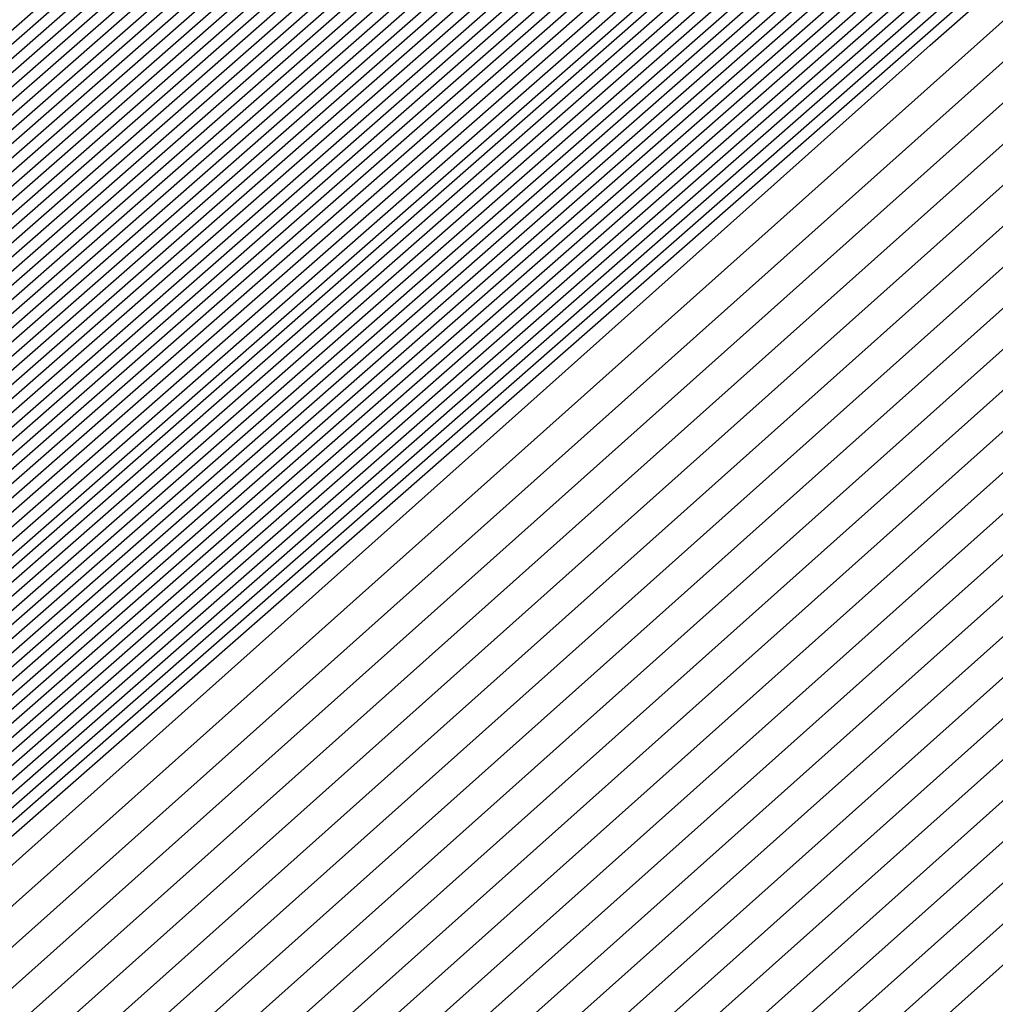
# Model space of a CAD drawing. Extents: x 3249832 to 3255657, y 13789405 to 13793316.
# Tile 982 of 1056: x 3253212.3903 to 3253212.4581, y 13791260.9278 to 13791260.9962. Entities that reach past the tile are written whole.
import ezdxf

# ---------------------------------------------------------------- set-up
doc = ezdxf.new("R2010")
doc.units = 0
doc.header["$LTSCALE"] = 100
doc.header["$MEASUREMENT"] = 0
for name, color, linetype in [('GRATIO_03231_CON', 1, 'CONTINUOUS'), ('GRATIO_0323_ICON', 1, 'CONTINUOUS'), ('TARGETS_EAST', 7, 'CONTINUOUS')]:
    doc.layers.add(name, color=color, linetype=linetype)

# ---------------------------------------------------------------- blocks, each defined once
blk = doc.blocks.new('Gratio_032316_contours')
at = {"layer": 'GRATIO_03231_CON', "color": 5, "linetype": 'Continuous', "flags": 128}
for points in [[(3253199.247221, 13791249.364086), (3253205.774253, 13791255.193966), (3253220.248979, 13791267.887697), (3253234.744414, 13791280.558071), (3253243.093554, 13791287.850108), (3253246.169312, 13791290.537819), (3253246.604577, 13791290.927456), (3253246.846719, 13791291.16323), (3253248.601034, 13791292.741177), (3253253.387295, 13791296.995292), (3253261.968385, 13791304.588083), (3253272.07962, 13791313.496119), (3253280.699421, 13791321.024482), (3253285.720529, 13791325.297167), (3253288.692948, 13791327.713808), (3253292.080997, 13791330.492949), (3253297.619173, 13791335.1971)], [(3253199.380729, 13791249.480484), (3253205.889415, 13791255.293974), (3253220.323453, 13791267.95202), (3253234.778148, 13791280.586767), (3253243.103846, 13791287.858282), (3253246.171046, 13791290.538344), (3253246.60529, 13791290.92666), (3253246.840014, 13791291.155126), (3253248.540234, 13791292.684388), (3253253.178865, 13791296.807282), (3253261.495269, 13791304.165872), (3253271.294621, 13791312.799138), (3253279.648544, 13791320.095288), (3253284.525739, 13791324.245682), (3253287.483217, 13791326.654286), (3253290.975067, 13791329.528217), (3253296.715246, 13791334.410219)], [(3253199.514237, 13791249.596881), (3253206.004574, 13791255.393981), (3253220.397926, 13791268.016343), (3253234.811884, 13791280.615464), (3253243.114138, 13791287.866456), (3253246.172781, 13791290.538869), (3253246.606003, 13791290.925864), (3253246.833308, 13791291.147021), (3253248.479435, 13791292.627598), (3253252.970435, 13791296.619271), (3253261.022155, 13791303.743661), (3253270.509624, 13791312.102158), (3253278.597668, 13791319.166094), (3253283.330949, 13791323.194197), (3253286.273487, 13791325.594763), (3253289.869138, 13791328.563484), (3253295.81132, 13791333.62334)], [(3253199.781252, 13791249.829674), (3253206.234894, 13791255.593998), (3253220.546874, 13791268.144986), (3253234.879353, 13791280.672858), (3253243.134722, 13791287.882805), (3253246.176249, 13791290.53992), (3253246.60743, 13791290.924272), (3253246.819896, 13791291.130813), (3253248.357836, 13791292.514019), (3253252.553575, 13791296.243251), (3253260.075926, 13791302.899239), (3253268.939629, 13791310.708195), (3253276.495915, 13791317.307705), (3253280.941369, 13791321.091226), (3253283.854026, 13791323.475719), (3253287.657279, 13791326.63402), (3253294.003467, 13791332.049579)], [(3253199.91476, 13791249.946072), (3253206.350054, 13791255.694006), (3253220.621347, 13791268.209309), (3253234.913089, 13791280.701555), (3253243.145014, 13791287.890979), (3253246.177984, 13791290.540445), (3253246.608144, 13791290.923477), (3253246.813191, 13791291.122709), (3253248.297036, 13791292.45723), (3253252.345146, 13791296.055241), (3253259.60281, 13791302.477028), (3253268.154633, 13791310.011214), (3253275.445038, 13791316.37851), (3253279.746579, 13791320.03974), (3253282.644295, 13791322.416197), (3253286.55135, 13791325.669287), (3253293.099541, 13791331.2627), (3253300.795214, 13791337.869235)], [(3253200.048268, 13791250.062469), (3253206.465215, 13791255.794014), (3253220.695821, 13791268.273632), (3253234.946824, 13791280.730252), (3253243.155306, 13791287.899153), (3253246.179718, 13791290.540971), (3253246.608857, 13791290.922681), (3253246.806485, 13791291.114604), (3253248.236237, 13791292.40044), (3253252.136716, 13791295.86723), (3253259.129695, 13791302.054816), (3253267.369634, 13791309.314234), (3253274.394161, 13791315.449316), (3253278.551789, 13791318.988255), (3253281.434565, 13791321.356674), (3253285.44542, 13791324.704555), (3253292.195614, 13791330.475819), (3253300.12972, 13791337.290156)], [(3253200.181776, 13791250.178867), (3253206.580374, 13791255.894021), (3253220.770295, 13791268.337951), (3253234.980558, 13791280.758949), (3253243.165597, 13791287.907327), (3253246.181453, 13791290.541496), (3253246.609571, 13791290.921885), (3253246.799779, 13791291.1065), (3253248.175437, 13791292.34365), (3253251.928286, 13791295.67922), (3253258.656581, 13791301.632605), (3253266.584637, 13791308.617253), (3253273.343284, 13791314.520121), (3253277.356999, 13791317.93677), (3253280.224834, 13791320.297152), (3253284.339491, 13791323.739822), (3253291.291688, 13791329.688939), (3253299.464229, 13791336.711079)], [(3253200.448792, 13791250.41166), (3253206.810695, 13791256.094039), (3253220.919242, 13791268.466597), (3253235.048029, 13791280.816343), (3253243.186181, 13791287.923676), (3253246.184922, 13791290.542546), (3253246.610997, 13791290.920293), (3253246.786368, 13791291.090291), (3253248.053838, 13791292.230072), (3253251.511426, 13791295.3032), (3253257.71035, 13791300.788183), (3253265.014642, 13791307.223292), (3253271.241531, 13791312.661733), (3253274.967419, 13791315.833799), (3253277.805373, 13791318.178108), (3253282.127631, 13791321.810358), (3253289.483835, 13791328.115179), (3253298.133244, 13791335.552923)], [(3253200.5823, 13791250.528057), (3253206.925856, 13791256.194046), (3253220.993715, 13791268.530917), (3253235.081764, 13791280.845039), (3253243.196473, 13791287.93185), (3253246.186656, 13791290.543072), (3253246.611711, 13791290.919497), (3253246.779662, 13791291.082187), (3253247.993039, 13791292.173282), (3253251.302996, 13791295.11519), (3253257.237236, 13791300.365972), (3253264.229644, 13791306.52631), (3253270.190655, 13791311.732538), (3253273.772629, 13791314.782314), (3253276.595643, 13791317.118585), (3253281.021702, 13791320.845625), (3253288.579908, 13791327.328299), (3253297.467752, 13791334.973846)], [(3253200.715808, 13791250.644455), (3253207.041015, 13791256.294056), (3253221.068189, 13791268.59524), (3253235.115498, 13791280.873737), (3253243.206765, 13791287.940024), (3253246.18839, 13791290.543597), (3253246.612424, 13791290.918701), (3253246.772956, 13791291.074083), (3253247.93224, 13791292.116492), (3253251.094567, 13791294.927179), (3253256.764121, 13791299.943761), (3253263.444647, 13791305.82933), (3253269.139778, 13791310.803344), (3253272.577839, 13791313.730828), (3253275.385912, 13791316.059063), (3253279.915773, 13791319.880893), (3253287.675982, 13791326.541418), (3253296.802261, 13791334.394769)], [(3253200.849316, 13791250.760851), (3253207.156176, 13791256.394064), (3253221.142663, 13791268.659563), (3253235.149234, 13791280.902434), (3253243.217057, 13791287.948199), (3253246.190125, 13791290.544122), (3253246.613138, 13791290.917905), (3253246.766251, 13791291.065979), (3253247.87144, 13791292.059703), (3253250.886137, 13791294.739169), (3253256.291006, 13791299.52155), (3253262.659648, 13791305.132348), (3253268.088901, 13791309.87415), (3253271.383048, 13791312.679343), (3253274.176182, 13791314.999541), (3253278.809843, 13791318.91616), (3253286.772056, 13791325.754539), (3253296.136767, 13791333.81569)], [(3253201.116332, 13791250.993646), (3253207.386497, 13791256.594079), (3253221.29161, 13791268.788205), (3253235.216703, 13791280.959827), (3253243.237641, 13791287.964547), (3253246.193594, 13791290.545173), (3253246.614564, 13791290.916313), (3253246.752839, 13791291.04977), (3253247.749841, 13791291.946124), (3253250.469277, 13791294.363148), (3253255.344776, 13791298.677128), (3253261.089654, 13791303.738387), (3253265.987148, 13791308.015761), (3253268.993468, 13791310.576372), (3253271.756721, 13791312.880496), (3253276.597984, 13791316.986696), (3253284.964203, 13791324.180778), (3253294.805784, 13791332.657536)], [(3253201.24984, 13791251.110043), (3253207.501656, 13791256.694088), (3253221.366084, 13791268.852528), (3253235.250439, 13791280.988525), (3253243.247933, 13791287.972721), (3253246.195328, 13791290.545698), (3253246.615278, 13791290.915517), (3253246.746134, 13791291.041666), (3253247.689042, 13791291.889334), (3253250.260847, 13791294.175138), (3253254.871662, 13791298.254917), (3253260.304656, 13791303.041406), (3253264.936271, 13791307.086566), (3253267.798678, 13791309.524887), (3253270.54699, 13791311.820974), (3253275.492055, 13791316.021963), (3253284.060277, 13791323.393899), (3253294.140291, 13791332.078457)], [(3253201.383348, 13791251.226439), (3253207.616817, 13791256.794096), (3253221.440557, 13791268.916851), (3253235.284174, 13791281.017221), (3253243.258224, 13791287.980896), (3253246.197062, 13791290.546223), (3253246.615991, 13791290.914721), (3253246.739428, 13791291.033562), (3253247.628242, 13791291.832545), (3253250.052417, 13791293.987128), (3253254.398546, 13791297.832706), (3253259.519659, 13791302.344425), (3253263.885395, 13791306.157372), (3253266.603888, 13791308.473402), (3253269.33726, 13791310.761452), (3253274.386125, 13791315.057231), (3253283.156349, 13791322.607018), (3253293.474799, 13791331.49938)], [(3253201.516856, 13791251.342836), (3253207.731977, 13791256.894104), (3253221.515031, 13791268.98117), (3253235.317908, 13791281.045918), (3253243.268516, 13791287.98907), (3253246.198797, 13791290.546749), (3253246.616705, 13791290.913925), (3253246.732722, 13791291.025457), (3253247.567443, 13791291.775755), (3253249.843988, 13791293.799118), (3253253.925432, 13791297.410495), (3253258.734661, 13791301.647445), (3253262.834518, 13791305.228178), (3253265.409098, 13791307.421916), (3253268.127529, 13791309.701929), (3253273.280196, 13791314.092498), (3253282.252423, 13791321.820138), (3253292.809306, 13791330.920303), (3253301.810882, 13791338.630682)], [(3253201.783872, 13791251.575631), (3253207.962297, 13791257.094121), (3253221.663978, 13791269.109817), (3253235.385379, 13791281.103312), (3253243.2891, 13791288.005418), (3253246.202266, 13791290.547799), (3253246.618132, 13791290.912333), (3253246.719311, 13791291.009249), (3253247.445844, 13791291.662176), (3253249.427128, 13791293.423097), (3253252.979202, 13791296.566073), (3253257.164667, 13791300.253483), (3253260.732765, 13791303.369789), (3253263.019518, 13791305.318945), (3253265.708069, 13791307.582885), (3253271.068337, 13791312.163033), (3253280.44457, 13791320.246378), (3253291.478323, 13791329.762148), (3253300.885471, 13791337.825133)], [(3253201.91738, 13791251.692027), (3253208.077456, 13791257.194129), (3253221.738452, 13791269.174136), (3253235.419113, 13791281.132009), (3253243.299392, 13791288.013593), (3253246.204, 13791290.548325), (3253246.618845, 13791290.911537), (3253246.712605, 13791291.001144), (3253247.385044, 13791291.605387), (3253249.218698, 13791293.235087), (3253252.506087, 13791296.143862), (3253256.379669, 13791299.556502), (3253259.681888, 13791302.440594), (3253261.824728, 13791304.26746), (3253264.498338, 13791306.523363), (3253269.962407, 13791311.198301), (3253279.540643, 13791319.459498), (3253290.812829, 13791329.183071), (3253300.422766, 13791337.422359)], [(3253202.050886, 13791251.808424), (3253208.192618, 13791257.294136), (3253221.812925, 13791269.238459), (3253235.452849, 13791281.160706), (3253243.309684, 13791288.021767), (3253246.205734, 13791290.54885), (3253246.619558, 13791290.910741), (3253246.705899, 13791290.99304), (3253247.324245, 13791291.548597), (3253249.010269, 13791293.047077), (3253252.032972, 13791295.72165), (3253255.594672, 13791298.859521), (3253258.631011, 13791301.5114), (3253260.629938, 13791303.215975), (3253263.288608, 13791305.46384), (3253268.856478, 13791310.233569), (3253278.636718, 13791318.672617), (3253290.147338, 13791328.603992), (3253299.96006, 13791337.019585)], [(3253222.189727, 13791268.956195), (3253208.471011, 13791257.206985), (3253202.184394, 13791251.924823), (3253202.184394, 13791251.924822), (3253208.307777, 13791257.394144), (3253221.887399, 13791269.302782)], [(3253222.336854, 13791269.086923), (3253208.700353, 13791257.408126), (3253202.451409, 13791252.157615), (3253202.45141, 13791252.157615), (3253208.538097, 13791257.594161), (3253222.036346, 13791269.431424)], [(3253222.410417, 13791269.152286), (3253208.815023, 13791257.508695), (3253202.584921, 13791252.274011), (3253202.584918, 13791252.274013), (3253208.653258, 13791257.694169), (3253222.11082, 13791269.495747)], [(3253222.483981, 13791269.217651), (3253208.92969, 13791257.609264), (3253202.718428, 13791252.390411), (3253202.718426, 13791252.39041), (3253208.768418, 13791257.794177), (3253222.185294, 13791269.560071)], [(3253222.557544, 13791269.283014), (3253209.044361, 13791257.709832), (3253202.851936, 13791252.506807), (3253202.851934, 13791252.506806), (3253208.883579, 13791257.894186), (3253222.259767, 13791269.62439)], [(3253222.704671, 13791269.413741), (3253209.273702, 13791257.91097), (3253203.118951, 13791252.739602), (3253203.11895, 13791252.739601), (3253209.113899, 13791258.094202), (3253222.408715, 13791269.753036)], [(3253222.778233, 13791269.479104), (3253209.388373, 13791258.011542), (3253203.252459, 13791252.855998), (3253203.252458, 13791252.855998), (3253209.229059, 13791258.194209), (3253222.483188, 13791269.817355)], [(3253222.851796, 13791269.544469), (3253209.503043, 13791258.112111), (3253203.385966, 13791252.972394), (3253203.385966, 13791252.972394), (3253209.34422, 13791258.294219), (3253222.557662, 13791269.881678)], [(3253222.92536, 13791269.609832), (3253209.617714, 13791258.21268), (3253203.519474, 13791253.08879), (3253203.519474, 13791253.088791), (3253209.459379, 13791258.394226), (3253222.632135, 13791269.946001)], [(3253294.555932, 13791331.784818), (3253282.651333, 13791321.302735), (3253268.603203, 13791309.014447), (3253256.633797, 13791298.600272), (3253249.913733, 13791292.816087), (3253247.407106, 13791290.719974), (3253247.026376, 13791290.445568), (3253246.628672, 13791290.097267), (3253243.849802, 13791287.662521), (3253236.270245, 13791281.099544), (3253223.072487, 13791269.740559), (3253209.847055, 13791258.413819), (3253203.786489, 13791253.321586), (3253203.78649, 13791253.321586), (3253209.689707, 13791258.594234), (3253222.78114, 13791270.074575), (3253235.891608, 13791281.53353), (3253243.79641, 13791288.432975), (3253249.048806, 13791292.998606), (3253256.146548, 13791299.147074), (3253268.135158, 13791309.529006), (3253282.251274, 13791321.730918), (3253294.279297, 13791332.073309)], [(3253294.303412, 13791331.566983), (3253282.46184, 13791321.140397), (3253268.488083, 13791308.917171), (3253256.582029, 13791298.558148), (3253249.897517, 13791292.804611), (3253247.40414, 13791290.719612), (3253247.02543, 13791290.446644), (3253246.629001, 13791290.099378), (3253243.858784, 13791287.672183), (3253236.302787, 13791281.129602), (3253223.14605, 13791269.805922), (3253209.961726, 13791258.514388), (3253203.919997, 13791253.437981), (3253203.919998, 13791253.437982), (3253209.804872, 13791258.694236), (3253222.855652, 13791270.138852), (3253235.925472, 13791281.562076), (3253243.805117, 13791288.439206), (3253249.036009, 13791292.985734), (3253256.097231, 13791299.102201), (3253268.022476, 13791309.42905), (3253282.06389, 13791321.566318), (3253294.028242, 13791331.853946)], [(3253294.050892, 13791331.349147), (3253282.272347, 13791320.978058), (3253268.372959, 13791308.819897), (3253256.53026, 13791298.516025), (3253249.8813, 13791292.793135), (3253247.401173, 13791290.719249), (3253247.024485, 13791290.447721), (3253246.629331, 13791290.101489), (3253243.867765, 13791287.681844), (3253236.335328, 13791281.15966), (3253223.219613, 13791269.871285), (3253210.076396, 13791258.614957), (3253204.053508, 13791253.554381), (3253204.053506, 13791253.554379), (3253209.920037, 13791258.79424), (3253222.930167, 13791270.20313), (3253235.959336, 13791281.590624), (3253243.813823, 13791288.445438), (3253249.023211, 13791292.972861), (3253256.047914, 13791299.057326), (3253267.909792, 13791309.329092), (3253281.876511, 13791321.401718), (3253293.777187, 13791331.634584)], [(3253293.798373, 13791331.131311), (3253282.082854, 13791320.815718), (3253268.257836, 13791308.722622), (3253256.478491, 13791298.473901), (3253249.865083, 13791292.781659), (3253247.398206, 13791290.718887), (3253247.023539, 13791290.448797), (3253246.629661, 13791290.1036), (3253243.876746, 13791287.691505), (3253236.367871, 13791281.189718), (3253223.293177, 13791269.93665), (3253210.191067, 13791258.715525), (3253204.187016, 13791253.670777), (3253204.187014, 13791253.670777), (3253210.035202, 13791258.894242), (3253223.004679, 13791270.267407), (3253235.993201, 13791281.619171), (3253243.82253, 13791288.45167), (3253249.010414, 13791292.959989), (3253255.998597, 13791299.012453), (3253267.79711, 13791309.229136), (3253281.689131, 13791321.237116), (3253293.526131, 13791331.41522)], [(3253281.703867, 13791320.491041), (3253268.027588, 13791308.528072), (3253256.374954, 13791298.389654), (3253249.83265, 13791292.758707), (3253247.392273, 13791290.718163), (3253247.021649, 13791290.45095), (3253246.63032, 13791290.107823), (3253243.894709, 13791287.710827), (3253236.432955, 13791281.249833), (3253223.440304, 13791270.067378), (3253210.420408, 13791258.916665), (3253204.454031, 13791253.903573), (3253204.45403, 13791253.90357), (3253210.265496, 13791259.094286), (3253223.15342, 13791270.396274), (3253236.059978, 13791281.677323), (3253243.494674, 13791288.169109), (3253246.236293, 13791290.558915), (3253246.630942, 13791290.897916), (3253246.976878, 13791291.192818), (3253249.380962, 13791293.27243), (3253255.902209, 13791298.921086), (3253267.57241, 13791309.028745), (3253281.314456, 13791320.907856)], [(3253281.514374, 13791320.328701), (3253267.912464, 13791308.430798), (3253256.323186, 13791298.34753), (3253249.816433, 13791292.747232), (3253247.389307, 13791290.7178), (3253247.020703, 13791290.452026), (3253246.63065, 13791290.109934), (3253243.90369, 13791287.720489), (3253236.465497, 13791281.279891), (3253223.513867, 13791270.132741), (3253210.535079, 13791259.017233), (3253204.587539, 13791254.019969), (3253204.587538, 13791254.019968), (3253210.380657, 13791259.194295), (3253223.22789, 13791270.460601), (3253236.093697, 13791281.706031), (3253243.504926, 13791288.177315), (3253246.237927, 13791290.559532), (3253246.631434, 13791290.897348), (3253246.975681, 13791291.190435), (3253249.366914, 13791293.25849), (3253255.852885, 13791298.876217), (3253267.459724, 13791308.928789), (3253281.127076, 13791320.743256)], [(3253281.324881, 13791320.166363), (3253267.797344, 13791308.333522), (3253256.271417, 13791298.305406), (3253249.800217, 13791292.735756), (3253247.38634, 13791290.717438), (3253247.019758, 13791290.453103), (3253246.630979, 13791290.112045), (3253243.912671, 13791287.73015), (3253236.498039, 13791281.309949), (3253223.587429, 13791270.198103), (3253210.64975, 13791259.117804), (3253204.721046, 13791254.136365), (3253204.721046, 13791254.136365), (3253210.495817, 13791259.294303), (3253223.302356, 13791270.524924), (3253236.127417, 13791281.734739), (3253243.515178, 13791288.185521), (3253246.239562, 13791290.56015), (3253246.631926, 13791290.896781), (3253246.974483, 13791291.188052), (3253249.352866, 13791293.24455), (3253255.803561, 13791298.831348), (3253267.347038, 13791308.828835), (3253280.939697, 13791320.578654)], [(3253281.135387, 13791320.004024), (3253267.68222, 13791308.236247), (3253256.219649, 13791298.263283), (3253249.784, 13791292.72428), (3253247.383374, 13791290.717076), (3253247.018812, 13791290.454179), (3253246.631309, 13791290.114156), (3253243.921652, 13791287.739811), (3253236.530581, 13791281.340006), (3253223.660992, 13791270.263468), (3253210.76442, 13791259.218373), (3253204.854554, 13791254.25276), (3253204.854554, 13791254.252763), (3253210.610976, 13791259.394313), (3253223.376826, 13791270.589251), (3253236.161137, 13791281.763447), (3253243.52543, 13791288.193726), (3253246.241196, 13791290.560768), (3253246.632418, 13791290.896213), (3253246.973286, 13791291.185668), (3253249.338818, 13791293.230609), (3253255.754237, 13791298.786479), (3253267.234354, 13791308.728879), (3253280.752313, 13791320.414054)], [(3253267.451973, 13791308.041697), (3253256.116111, 13791298.179035), (3253249.751567, 13791292.701328), (3253247.377441, 13791290.716351), (3253247.016922, 13791290.456332), (3253246.631968, 13791290.118378), (3253243.939615, 13791287.759133), (3253236.595665, 13791281.400121), (3253223.808119, 13791270.394196), (3253210.993761, 13791259.419512), (3253205.121569, 13791254.485556), (3253205.12157, 13791254.485556), (3253210.841294, 13791259.59433), (3253223.525766, 13791270.717901), (3253236.228576, 13791281.820863), (3253243.545933, 13791288.210138), (3253246.244464, 13791290.562004), (3253246.633402, 13791290.895078), (3253246.970892, 13791291.180901), (3253249.310721, 13791293.202729), (3253255.655588, 13791298.696741), (3253267.008982, 13791308.528971)], [(3253267.336849, 13791307.944423), (3253256.064342, 13791298.136912), (3253249.73535, 13791292.689852), (3253247.374474, 13791290.715989), (3253247.015976, 13791290.457408), (3253246.632298, 13791290.120489), (3253243.948596, 13791287.768794), (3253236.628207, 13791281.430179), (3253223.881683, 13791270.459559), (3253211.108432, 13791259.520081), (3253205.255077, 13791254.601952), (3253205.255078, 13791254.601953), (3253210.956454, 13791259.694338), (3253223.600232, 13791270.782228), (3253236.262295, 13791281.84957), (3253243.556185, 13791288.218343), (3253246.246098, 13791290.562622), (3253246.633894, 13791290.89451), (3253246.969694, 13791291.178518), (3253249.296673, 13791293.188789), (3253255.606265, 13791298.651872), (3253266.896298, 13791308.429015)], [(3253267.221725, 13791307.847149), (3253256.012575, 13791298.094788), (3253249.719134, 13791292.678376), (3253247.371507, 13791290.715627), (3253247.015031, 13791290.458484), (3253246.632628, 13791290.1226), (3253243.957577, 13791287.778456), (3253236.66075, 13791281.460237), (3253223.955246, 13791270.524922), (3253211.223103, 13791259.62065), (3253205.388584, 13791254.718352), (3253205.388586, 13791254.718351), (3253211.071615, 13791259.794345), (3253223.674701, 13791270.846551), (3253236.296016, 13791281.878279), (3253243.566437, 13791288.226549), (3253246.247732, 13791290.56324), (3253246.634385, 13791290.893942), (3253246.968497, 13791291.176134), (3253249.282624, 13791293.174848), (3253255.55694, 13791298.607003), (3253266.783612, 13791308.329061)], [(3253267.106605, 13791307.749872), (3253255.960806, 13791298.052664), (3253249.702917, 13791292.6669), (3253247.368541, 13791290.715265), (3253247.014086, 13791290.459561), (3253246.632957, 13791290.124712), (3253243.966559, 13791287.788117), (3253236.693292, 13791281.490295), (3253224.02881, 13791270.590287), (3253211.337773, 13791259.72122), (3253205.522092, 13791254.834748), (3253205.522094, 13791254.834746), (3253211.186774, 13791259.894355), (3253223.749171, 13791270.910878), (3253236.329735, 13791281.906987), (3253243.576689, 13791288.234755), (3253246.249366, 13791290.563858), (3253246.634877, 13791290.893375), (3253246.9673, 13791291.173751), (3253249.268576, 13791293.160908), (3253255.507616, 13791298.562134), (3253266.670926, 13791308.229105)], [(3253266.876357, 13791307.555324), (3253255.857268, 13791297.968417), (3253249.670483, 13791292.643948), (3253247.362608, 13791290.71454), (3253247.012195, 13791290.461714), (3253246.633616, 13791290.128934), (3253243.984521, 13791287.807439), (3253236.758376, 13791281.55041), (3253224.175936, 13791270.721014), (3253211.567115, 13791259.922358), (3253205.789111, 13791255.067539), (3253205.78911, 13791255.067541), (3253211.417093, 13791260.094372), (3253223.898111, 13791271.039528), (3253236.397174, 13791281.964402), (3253243.597192, 13791288.251166), (3253246.252634, 13791290.565094), (3253246.635861, 13791290.892239), (3253246.964905, 13791291.168984), (3253249.240479, 13791293.133027), (3253255.408968, 13791298.472396), (3253266.445556, 13791308.029197)], [(3253266.761233, 13791307.458048), (3253255.8055, 13791297.926293), (3253249.654267, 13791292.632473), (3253247.359641, 13791290.714178), (3253247.011249, 13791290.46279), (3253246.633946, 13791290.131045), (3253243.993502, 13791287.8171), (3253236.790918, 13791281.580467), (3253224.2495, 13791270.786377), (3253211.681785, 13791260.022928), (3253205.922618, 13791255.183939), (3253205.922618, 13791255.183939), (3253211.532252, 13791260.19438), (3253223.972577, 13791271.103855), (3253236.430893, 13791281.993111), (3253243.607444, 13791288.259371), (3253246.254268, 13791290.565712), (3253246.636353, 13791290.891671), (3253246.963708, 13791291.166601), (3253249.226431, 13791293.119087), (3253255.359643, 13791298.427527), (3253266.33287, 13791307.929241)], [(3253266.64611, 13791307.360774), (3253255.753731, 13791297.884169), (3253249.63805, 13791292.620997), (3253247.356675, 13791290.713816), (3253247.010304, 13791290.463866), (3253246.634276, 13791290.133156), (3253244.002484, 13791287.826761), (3253236.82346, 13791281.610525), (3253224.323063, 13791270.85174), (3253211.796456, 13791260.123497), (3253206.056126, 13791255.300335), (3253206.056126, 13791255.300335), (3253211.647411, 13791260.294389), (3253224.047047, 13791271.168178), (3253236.464614, 13791282.021819), (3253243.617696, 13791288.267577), (3253246.255902, 13791290.566329), (3253246.636845, 13791290.891104), (3253246.962511, 13791291.164217), (3253249.212383, 13791293.105147), (3253255.310319, 13791298.382658), (3253266.220186, 13791307.829287)], [(3253266.530986, 13791307.263499), (3253255.701962, 13791297.842046), (3253249.621834, 13791292.609521), (3253247.353708, 13791290.713453), (3253247.009359, 13791290.464943), (3253246.634605, 13791290.135267), (3253244.011465, 13791287.836423), (3253236.856002, 13791281.640583), (3253224.396627, 13791270.917105), (3253211.911126, 13791260.224066), (3253206.189634, 13791255.416731), (3253206.189634, 13791255.416732), (3253211.762573, 13791260.394397), (3253224.121517, 13791271.232505), (3253236.498333, 13791282.050527), (3253243.627948, 13791288.275783), (3253246.257536, 13791290.566947), (3253246.637337, 13791290.890536), (3253246.961314, 13791291.161834), (3253249.198335, 13791293.091206), (3253255.260994, 13791298.337789), (3253266.1075, 13791307.729333)], [(3253266.300742, 13791307.068949), (3253255.598426, 13791297.757798), (3253249.5894, 13791292.586569), (3253247.347775, 13791290.712729), (3253247.007468, 13791290.467095), (3253246.635265, 13791290.139489), (3253244.029427, 13791287.855745), (3253236.921086, 13791281.700698), (3253224.543752, 13791271.047831), (3253212.140468, 13791260.425205), (3253206.456649, 13791255.649527), (3253206.45665, 13791255.649527), (3253211.992891, 13791260.594414), (3253224.270456, 13791271.361155), (3253236.565772, 13791282.107943), (3253243.648451, 13791288.292194), (3253246.260804, 13791290.568183), (3253246.638321, 13791290.889401), (3253246.958919, 13791291.157067), (3253249.170238, 13791293.063326), (3253255.162346, 13791298.248051), (3253265.88213, 13791307.529423)], [(3253266.185618, 13791306.971675), (3253255.546657, 13791297.715675), (3253249.573183, 13791292.575093), (3253247.344808, 13791290.712367), (3253247.006522, 13791290.468172), (3253246.635594, 13791290.141601), (3253244.038409, 13791287.865406), (3253236.953628, 13791281.730756), (3253224.617315, 13791271.113195), (3253212.255138, 13791260.525774), (3253206.590156, 13791255.765923), (3253206.590158, 13791255.765923), (3253212.10805, 13791260.694424), (3253224.344922, 13791271.425478), (3253236.599492, 13791282.136651), (3253243.658703, 13791288.3004), (3253246.262438, 13791290.568801), (3253246.638812, 13791290.888833), (3253246.957722, 13791291.154684), (3253249.15619, 13791293.049385), (3253255.113022, 13791298.203182), (3253265.769445, 13791307.429467)], [(3253266.070494, 13791306.874399), (3253255.494888, 13791297.673551), (3253249.556967, 13791292.563617), (3253247.341842, 13791290.712004), (3253247.005577, 13791290.469248), (3253246.635924, 13791290.143712), (3253244.04739, 13791287.875067), (3253236.98617, 13791281.760814), (3253224.690879, 13791271.178558), (3253212.369809, 13791260.626345), (3253206.723664, 13791255.882318), (3253206.723666, 13791255.88232), (3253212.22321, 13791260.794431), (3253224.419392, 13791271.489805), (3253236.633212, 13791282.165358), (3253243.668955, 13791288.308605), (3253246.264072, 13791290.569419), (3253246.639304, 13791290.888265), (3253246.956524, 13791291.1523), (3253249.142141, 13791293.035445), (3253255.063697, 13791298.158313), (3253265.656759, 13791307.329513)], [(3253265.955372, 13791306.777124), (3253255.44312, 13791297.631427), (3253249.54075, 13791292.552141), (3253247.338875, 13791290.711642), (3253247.004632, 13791290.470325), (3253246.636254, 13791290.145823), (3253244.056371, 13791287.884728), (3253237.018712, 13791281.790872), (3253224.764442, 13791271.243923), (3253212.48448, 13791260.726913), (3253206.857172, 13791255.998718), (3253206.857174, 13791255.998718), (3253212.338369, 13791260.894441), (3253224.493862, 13791271.554128), (3253236.666931, 13791282.194066), (3253243.679207, 13791288.316811), (3253246.265706, 13791290.570037), (3253246.639796, 13791290.887697), (3253246.955327, 13791291.149917), (3253249.128093, 13791293.021505), (3253255.014373, 13791298.113444), (3253265.544075, 13791307.229559)], [(3253265.725125, 13791306.582574), (3253255.339583, 13791297.54718), (3253249.508317, 13791292.52919), (3253247.332942, 13791290.710918), (3253247.002741, 13791290.472477), (3253246.636913, 13791290.150045), (3253244.074334, 13791287.904051), (3253237.083796, 13791281.850986), (3253224.911569, 13791271.374649), (3253212.713817, 13791260.928053), (3253207.124191, 13791256.23151), (3253207.12419, 13791256.231511), (3253212.568689, 13791261.094458), (3253224.642801, 13791271.682782), (3253236.73437, 13791282.251483), (3253243.69971, 13791288.333222), (3253246.268975, 13791290.571273), (3253246.64078, 13791290.886562), (3253246.952933, 13791291.14515), (3253249.099997, 13791292.993624), (3253254.915725, 13791298.023706), (3253265.318703, 13791307.029649)], [(3253265.610003, 13791306.4853), (3253255.287814, 13791297.505056), (3253249.4921, 13791292.517714), (3253247.329976, 13791290.710555), (3253247.001795, 13791290.473554), (3253246.637243, 13791290.152156), (3253244.083315, 13791287.913712), (3253237.116338, 13791281.881044), (3253224.985132, 13791271.440014), (3253212.828488, 13791261.028621), (3253207.257698, 13791256.34791), (3253207.257698, 13791256.347908), (3253212.683849, 13791261.194466), (3253224.717267, 13791271.747105), (3253236.76809, 13791282.28019), (3253243.709962, 13791288.341428), (3253246.270609, 13791290.571891), (3253246.641272, 13791290.885994), (3253246.951735, 13791291.142767), (3253249.085948, 13791292.979684), (3253254.8664, 13791297.978837), (3253265.206019, 13791306.929695)], [(3253265.494879, 13791306.388026), (3253255.236046, 13791297.462932), (3253249.475884, 13791292.506238), (3253247.327009, 13791290.710193), (3253247.00085, 13791290.47463), (3253246.637572, 13791290.154267), (3253244.092296, 13791287.923373), (3253237.14888, 13791281.911102), (3253225.058696, 13791271.505377), (3253212.943158, 13791261.12919), (3253207.391206, 13791256.464306), (3253207.391205, 13791256.464306), (3253212.799008, 13791261.294475), (3253224.791737, 13791271.811432), (3253236.80181, 13791282.308898), (3253243.720214, 13791288.349633), (3253246.272243, 13791290.572509), (3253246.641764, 13791290.885427), (3253246.950538, 13791291.140383), (3253249.0719, 13791292.965744), (3253254.817076, 13791297.933968), (3253265.093333, 13791306.829739)], [(3253265.379755, 13791306.290749), (3253255.184277, 13791297.420809), (3253249.459667, 13791292.494762), (3253247.324043, 13791290.709831), (3253246.999905, 13791290.475706), (3253246.637902, 13791290.156378), (3253244.101277, 13791287.933034), (3253237.181422, 13791281.94116), (3253225.132259, 13791271.570741), (3253213.057829, 13791261.229761), (3253207.524713, 13791256.580702), (3253207.524713, 13791256.580701), (3253212.914167, 13791261.394483), (3253224.866207, 13791271.875755), (3253236.83553, 13791282.337607), (3253243.730466, 13791288.357839), (3253246.273877, 13791290.573126), (3253246.642256, 13791290.884859), (3253246.949341, 13791291.138), (3253249.057852, 13791292.951803), (3253254.767752, 13791297.889098), (3253264.980647, 13791306.729784)], [(3253265.149509, 13791306.096201), (3253255.08074, 13791297.336561), (3253249.427234, 13791292.47181), (3253247.31811, 13791290.709106), (3253246.998014, 13791290.477859), (3253246.638561, 13791290.160601), (3253244.11924, 13791287.952356), (3253237.246506, 13791282.001275), (3253225.279384, 13791271.701467), (3253213.28717, 13791261.430898), (3253207.791729, 13791256.813497), (3253207.791729, 13791256.813496), (3253213.144488, 13791261.5945), (3253225.015147, 13791272.004405), (3253236.902969, 13791282.395022), (3253243.750969, 13791288.37425), (3253246.277145, 13791290.574362), (3253246.643239, 13791290.883724), (3253246.946946, 13791291.133233), (3253249.029755, 13791292.923923), (3253254.669103, 13791297.799361), (3253264.755277, 13791306.529875)], [(3253265.034385, 13791305.998925), (3253255.028971, 13791297.294438), (3253249.411017, 13791292.460334), (3253247.315143, 13791290.708744), (3253246.997068, 13791290.478935), (3253246.638891, 13791290.162712), (3253244.128221, 13791287.962018), (3253237.279049, 13791282.031333), (3253225.352948, 13791271.766832), (3253213.401841, 13791261.531469), (3253207.925236, 13791256.929893), (3253207.925237, 13791256.929894), (3253213.259647, 13791261.694508), (3253225.089613, 13791272.068732), (3253236.936688, 13791282.42373), (3253243.761221, 13791288.382456), (3253246.278779, 13791290.57498), (3253246.643731, 13791290.883156), (3253246.945749, 13791291.130849), (3253249.015707, 13791292.909983), (3253254.619779, 13791297.754491), (3253264.642591, 13791306.42992)], [(3253264.919264, 13791305.901651), (3253254.977202, 13791297.252314), (3253249.3948, 13791292.448858), (3253247.312176, 13791290.708382), (3253246.996123, 13791290.480012), (3253246.639221, 13791290.164823), (3253244.137203, 13791287.971679), (3253237.311591, 13791282.06139), (3253225.426511, 13791271.832195), (3253213.516511, 13791261.632038), (3253208.058744, 13791257.046289), (3253208.058745, 13791257.04629), (3253213.374806, 13791261.794518), (3253225.164083, 13791272.133057), (3253236.970408, 13791282.452439), (3253243.771473, 13791288.390661), (3253246.280413, 13791290.575598), (3253246.644223, 13791290.882588), (3253246.944552, 13791291.128466), (3253249.001658, 13791292.896042), (3253254.570455, 13791297.709622), (3253264.529907, 13791306.329965)], [(3253264.80414, 13791305.804376), (3253254.925434, 13791297.21019), (3253249.378584, 13791292.437382), (3253247.30921, 13791290.70802), (3253246.995178, 13791290.481088), (3253246.63955, 13791290.166934), (3253244.146184, 13791287.98134), (3253237.344133, 13791282.091448), (3253225.500075, 13791271.89756), (3253213.631182, 13791261.732606), (3253208.192251, 13791257.162689), (3253208.192253, 13791257.162687), (3253213.489966, 13791261.894525), (3253225.238552, 13791272.197382), (3253237.004128, 13791282.481146), (3253243.781725, 13791288.398867), (3253246.282047, 13791290.576216), (3253246.644715, 13791290.88202), (3253246.943355, 13791291.126083), (3253248.98761, 13791292.882102), (3253254.521131, 13791297.664754), (3253264.417221, 13791306.230011)], [(3253264.573894, 13791305.609826), (3253254.821897, 13791297.125943), (3253249.34615, 13791292.414431), (3253247.303277, 13791290.707295), (3253246.993287, 13791290.483241), (3253246.640209, 13791290.171156), (3253244.164146, 13791288.000663), (3253237.409217, 13791282.151563), (3253225.647202, 13791272.028285), (3253213.860523, 13791261.933746), (3253208.459267, 13791257.395481), (3253208.459267, 13791257.395482), (3253213.720284, 13791262.094543), (3253225.387492, 13791272.326032), (3253237.071567, 13791282.538562), (3253243.802228, 13791288.415278), (3253246.285315, 13791290.577452), (3253246.645699, 13791290.880885), (3253246.94096, 13791291.121316), (3253248.959514, 13791292.854222), (3253254.422482, 13791297.575015), (3253264.191851, 13791306.030101)], [(3253264.45877, 13791305.512552), (3253254.770128, 13791297.083819), (3253249.329934, 13791292.402955), (3253247.30031, 13791290.706933), (3253246.992341, 13791290.484317), (3253246.640539, 13791290.173268), (3253244.173127, 13791288.010324), (3253237.441759, 13791282.181621), (3253225.720765, 13791272.09365), (3253213.975194, 13791262.034314), (3253208.592778, 13791257.51188), (3253208.592775, 13791257.511878), (3253213.835445, 13791262.194552), (3253225.461958, 13791272.390357), (3253237.105286, 13791282.56727), (3253243.81248, 13791288.423484), (3253246.286949, 13791290.57807), (3253246.646191, 13791290.880317), (3253246.939763, 13791291.118932), (3253248.945465, 13791292.840281), (3253254.373158, 13791297.530146), (3253264.079166, 13791305.930146)], [(3253264.343648, 13791305.415276), (3253254.71836, 13791297.041695), (3253249.313717, 13791292.391479), (3253247.297344, 13791290.706571), (3253246.991396, 13791290.485394), (3253246.640869, 13791290.175379), (3253244.182109, 13791288.019985), (3253237.474301, 13791282.211679), (3253225.794328, 13791272.159013), (3253214.089865, 13791262.134885), (3253208.726286, 13791257.628276), (3253208.726283, 13791257.628275), (3253213.950605, 13791262.29456), (3253225.536428, 13791272.454682), (3253237.139007, 13791282.595978), (3253243.822732, 13791288.43169), (3253246.288583, 13791290.578688), (3253246.646683, 13791290.87975), (3253246.938566, 13791291.116549), (3253248.931417, 13791292.826341), (3253254.323834, 13791297.485277), (3253263.96648, 13791305.830192)], [(3253264.228524, 13791305.318001), (3253254.666591, 13791296.999572), (3253249.2975, 13791292.380003), (3253247.294377, 13791290.706208), (3253246.990451, 13791290.48647), (3253246.641198, 13791290.17749), (3253244.19109, 13791288.029646), (3253237.506843, 13791282.241737), (3253225.867892, 13791272.224376), (3253214.204535, 13791262.235454), (3253208.859793, 13791257.744672), (3253208.859791, 13791257.744673), (3253214.065764, 13791262.394569), (3253225.610898, 13791272.519009), (3253237.172726, 13791282.624686), (3253243.832984, 13791288.439895), (3253246.290217, 13791290.579306), (3253246.647175, 13791290.879182), (3253246.937368, 13791291.114165), (3253248.917369, 13791292.812401), (3253254.27451, 13791297.440408), (3253263.853796, 13791305.730237)], [(3253263.998279, 13791305.123451), (3253254.563054, 13791296.915324), (3253249.265067, 13791292.357051), (3253247.288444, 13791290.705484), (3253246.98856, 13791290.488623), (3253246.641858, 13791290.181712), (3253244.209052, 13791288.048968), (3253237.571927, 13791282.301851), (3253226.015019, 13791272.355104), (3253214.433876, 13791262.436593), (3253209.126809, 13791257.977468), (3253209.126807, 13791257.977466), (3253214.296083, 13791262.594587), (3253225.759837, 13791272.647659), (3253237.240165, 13791282.682102), (3253243.853487, 13791288.456307), (3253246.293485, 13791290.580541), (3253246.648158, 13791290.878047), (3253246.934974, 13791291.109399), (3253248.889272, 13791292.78452), (3253254.175861, 13791297.35067), (3253263.628424, 13791305.530326)], [(3253263.883155, 13791305.026177), (3253254.511285, 13791296.873201), (3253249.24885, 13791292.345575), (3253247.285477, 13791290.705122), (3253246.987614, 13791290.489699), (3253246.642187, 13791290.183823), (3253244.218034, 13791288.05863), (3253237.60447, 13791282.331909), (3253226.08858, 13791272.420468), (3253214.548547, 13791262.537162), (3253209.260316, 13791258.093864), (3253209.260315, 13791258.093863), (3253214.411242, 13791262.694594), (3253225.834303, 13791272.711984), (3253237.273884, 13791282.71081), (3253243.863739, 13791288.464512), (3253246.295119, 13791290.581159), (3253246.64865, 13791290.877479), (3253246.933777, 13791291.107015), (3253248.875224, 13791292.77058), (3253254.126537, 13791297.305801), (3253263.51574, 13791305.430372)], [(3253263.768031, 13791304.928903), (3253254.459517, 13791296.831077), (3253249.232634, 13791292.334099), (3253247.282511, 13791290.704759), (3253246.986669, 13791290.490776), (3253246.642517, 13791290.185934), (3253244.227015, 13791288.068291), (3253237.637011, 13791282.361967), (3253226.162144, 13791272.485831), (3253214.663218, 13791262.637731), (3253209.393824, 13791258.21026), (3253209.393823, 13791258.210261), (3253214.526403, 13791262.794604), (3253225.908773, 13791272.776309), (3253237.307605, 13791282.739518), (3253243.873991, 13791288.472718), (3253246.296754, 13791290.581777), (3253246.649142, 13791290.876911), (3253246.932579, 13791291.104632), (3253248.861175, 13791292.756639), (3253254.077212, 13791297.260932), (3253263.403054, 13791305.330417)], [(3253263.652909, 13791304.831626), (3253254.407748, 13791296.788953), (3253249.216417, 13791292.322623), (3253247.279544, 13791290.704397), (3253246.985724, 13791290.491852), (3253246.642847, 13791290.188045), (3253244.235996, 13791288.077952), (3253237.669553, 13791282.392025), (3253226.235707, 13791272.551194), (3253214.777888, 13791262.738301), (3253209.527331, 13791258.326659), (3253209.527331, 13791258.326658), (3253214.641562, 13791262.894612), (3253225.983243, 13791272.840634), (3253237.341324, 13791282.768226), (3253243.884243, 13791288.480923), (3253246.298388, 13791290.582395), (3253246.649634, 13791290.876343), (3253246.931382, 13791291.102248), (3253248.847127, 13791292.742699), (3253254.027888, 13791297.216063), (3253263.290368, 13791305.230462)], [(3253226.382834, 13791272.681922), (3253215.00723, 13791262.939439), (3253209.794347, 13791258.559451), (3253209.794347, 13791258.559452), (3253214.871881, 13791263.094629), (3253226.132183, 13791272.969284)], [(3253226.456398, 13791272.747287), (3253215.1219, 13791263.040009), (3253209.927854, 13791258.675849), (3253209.927855, 13791258.675849), (3253214.98704, 13791263.194638), (3253226.206649, 13791273.03361)], [(3253226.529961, 13791272.81265), (3253215.236571, 13791263.140578), (3253210.061362, 13791258.792247), (3253210.061363, 13791258.792246), (3253215.102201, 13791263.294646), (3253226.281118, 13791273.097935)], [(3253226.603525, 13791272.878012), (3253215.351241, 13791263.241147), (3253210.194873, 13791258.908643), (3253210.194871, 13791258.908643), (3253215.217361, 13791263.394654), (3253226.355588, 13791273.16226)]]:
    blk.add_lwpolyline(points, dxfattribs=at)
at = {"layer": 'GRATIO_0323_ICON', "color": 7, "linetype": 'Continuous', "flags": 128}
for points in [[(3253199.647745, 13791249.713279), (3253206.119735, 13791255.493989), (3253220.4724, 13791268.080666), (3253234.845619, 13791280.644161), (3253243.12443, 13791287.87463), (3253246.174515, 13791290.539395), (3253246.606717, 13791290.925068), (3253246.826602, 13791291.138917), (3253248.418635, 13791292.570809), (3253252.762005, 13791296.431261), (3253260.54904, 13791303.321449), (3253269.724626, 13791311.405175), (3253277.546791, 13791318.236899), (3253282.136159, 13791322.142711), (3253285.063756, 13791324.535241), (3253288.763208, 13791327.598752), (3253294.907393, 13791332.836459)], [(3253200.315284, 13791250.295262), (3253206.695535, 13791255.994031), (3253220.844768, 13791268.402274), (3253235.014293, 13791280.787646), (3253243.175889, 13791287.915502), (3253246.183187, 13791290.542021), (3253246.610284, 13791290.921089), (3253246.793074, 13791291.098396), (3253248.114638, 13791292.286861), (3253251.719856, 13791295.49121), (3253258.183466, 13791301.210395), (3253265.799639, 13791307.920272), (3253272.292408, 13791313.590927), (3253276.162209, 13791316.885284), (3253279.015104, 13791319.23763), (3253283.233561, 13791322.77509), (3253290.387762, 13791328.902059), (3253298.798737, 13791336.132002)], [(3253200.982824, 13791250.877248), (3253207.271336, 13791256.494071), (3253221.217136, 13791268.723886), (3253235.182969, 13791280.93113), (3253243.227349, 13791287.956373), (3253246.191859, 13791290.544648), (3253246.613851, 13791290.917109), (3253246.759545, 13791291.057874), (3253247.810641, 13791292.002913), (3253250.677707, 13791294.551159), (3253255.817891, 13791299.099339), (3253261.874652, 13791304.435368), (3253267.038025, 13791308.944955), (3253270.188258, 13791311.627858), (3253272.966451, 13791313.940019), (3253277.703914, 13791317.951428), (3253285.868129, 13791324.967658), (3253295.471276, 13791333.236613)], [(3253201.650364, 13791251.459234), (3253207.847138, 13791256.994112), (3253221.589505, 13791269.045494), (3253235.351644, 13791281.074615), (3253243.278808, 13791287.997244), (3253246.200531, 13791290.547274), (3253246.617418, 13791290.913129), (3253246.726017, 13791291.017353), (3253247.506643, 13791291.718966), (3253249.635558, 13791293.611107), (3253253.452317, 13791296.988284), (3253257.949664, 13791300.950463), (3253261.783641, 13791304.298983), (3253264.214308, 13791306.370431), (3253266.917799, 13791308.642407), (3253272.174266, 13791313.127766), (3253281.348498, 13791321.033258), (3253292.143814, 13791330.341225), (3253301.348177, 13791338.227907)], [(3253222.263291, 13791269.021558), (3253208.585682, 13791257.307554), (3253202.317902, 13791252.041219), (3253202.317902, 13791252.041219), (3253208.422938, 13791257.494154), (3253221.961873, 13791269.367105)], [(3253222.631108, 13791269.348376), (3253209.159031, 13791257.810401), (3253202.985444, 13791252.623202), (3253202.985442, 13791252.623203), (3253208.998738, 13791257.994194), (3253222.334241, 13791269.688713)], [(3253294.808451, 13791332.002654), (3253282.840827, 13791321.465075), (3253268.718327, 13791309.111721), (3253256.685565, 13791298.642396), (3253249.92995, 13791292.827563), (3253247.410073, 13791290.720336), (3253247.027321, 13791290.444492), (3253246.628342, 13791290.095156), (3253243.840821, 13791287.65286), (3253236.237703, 13791281.069487), (3253222.998923, 13791269.675195), (3253209.732385, 13791258.313249), (3253203.652982, 13791253.20519), (3253203.652982, 13791253.205189), (3253209.574542, 13791258.494232), (3253222.706628, 13791270.010298), (3253235.857744, 13791281.504982), (3253243.787703, 13791288.426743), (3253249.061604, 13791293.011479), (3253256.195865, 13791299.191949), (3253268.247842, 13791309.628962), (3253282.438653, 13791321.895519), (3253294.530352, 13791332.292673)], [(3253281.89336, 13791320.65338), (3253268.142712, 13791308.625346), (3253256.426723, 13791298.431777), (3253249.848867, 13791292.770183), (3253247.39524, 13791290.718525), (3253247.022594, 13791290.449873), (3253246.62999, 13791290.105711), (3253243.885727, 13791287.701166), (3253236.400413, 13791281.219776), (3253223.36674, 13791270.002013), (3253210.305738, 13791258.816096), (3253204.320523, 13791253.787173), (3253204.320522, 13791253.787174), (3253210.150337, 13791258.994278), (3253223.078951, 13791270.331951), (3253236.026258, 13791281.648614), (3253243.484422, 13791288.160904), (3253246.234659, 13791290.558297), (3253246.63045, 13791290.898484), (3253246.978075, 13791291.195202), (3253249.395011, 13791293.286371), (3253255.951534, 13791298.965955), (3253267.685094, 13791309.128699), (3253281.501835, 13791321.072455)], [(3253280.945894, 13791319.841684), (3253267.567096, 13791308.138973), (3253256.16788, 13791298.221159), (3253249.767783, 13791292.712804), (3253247.380407, 13791290.716714), (3253247.017867, 13791290.455255), (3253246.631639, 13791290.116267), (3253243.930634, 13791287.749472), (3253236.563123, 13791281.370064), (3253223.734556, 13791270.328831), (3253210.879091, 13791259.318942), (3253204.988061, 13791254.36916), (3253204.988062, 13791254.369158), (3253210.726135, 13791259.49432), (3253223.451296, 13791270.653578), (3253236.194856, 13791281.792155), (3253243.535681, 13791288.201932), (3253246.24283, 13791290.561386), (3253246.63291, 13791290.895645), (3253246.972089, 13791291.183285), (3253249.324769, 13791293.216669), (3253255.704912, 13791298.74161), (3253267.121668, 13791308.628925), (3253280.564934, 13791320.249454)], [(3253266.991481, 13791307.652598), (3253255.909037, 13791298.01054), (3253249.6867, 13791292.655425), (3253247.365574, 13791290.714902), (3253247.01314, 13791290.460637), (3253246.633287, 13791290.126823), (3253243.97554, 13791287.797778), (3253236.725834, 13791281.520353), (3253224.102373, 13791270.655649), (3253211.452444, 13791259.821789), (3253205.655603, 13791254.951144), (3253205.655602, 13791254.951144), (3253211.301934, 13791259.994362), (3253223.823641, 13791270.975201), (3253236.363455, 13791281.935695), (3253243.58694, 13791288.24296), (3253246.251, 13791290.564476), (3253246.635369, 13791290.892807), (3253246.966103, 13791291.171368), (3253249.254528, 13791293.146968), (3253255.458291, 13791298.517265), (3253266.558242, 13791308.129151)], [(3253266.415864, 13791307.166223), (3253255.650194, 13791297.799922), (3253249.605617, 13791292.598045), (3253247.350742, 13791290.713091), (3253247.008413, 13791290.466019), (3253246.634935, 13791290.137378), (3253244.020446, 13791287.846084), (3253236.888544, 13791281.670641), (3253224.470188, 13791270.982468), (3253212.025797, 13791260.324637), (3253206.323141, 13791255.533131), (3253206.323142, 13791255.53313), (3253211.877732, 13791260.494407), (3253224.195986, 13791271.296828), (3253236.532053, 13791282.079234), (3253243.6382, 13791288.283988), (3253246.25917, 13791290.567565), (3253246.637829, 13791290.889968), (3253246.960116, 13791291.15945), (3253249.184286, 13791293.077266), (3253255.21167, 13791298.29292), (3253265.994814, 13791307.629377)], [(3253265.840248, 13791306.67985), (3253255.391351, 13791297.589303), (3253249.524534, 13791292.540666), (3253247.335909, 13791290.71128), (3253247.003686, 13791290.471401), (3253246.636583, 13791290.147934), (3253244.065352, 13791287.894389), (3253237.051254, 13791281.820929), (3253224.838006, 13791271.309286), (3253212.59915, 13791260.827482), (3253206.990679, 13791256.115114), (3253206.990682, 13791256.115115), (3253212.45353, 13791260.994449), (3253224.568332, 13791271.618455), (3253236.700651, 13791282.222775), (3253243.689459, 13791288.325016), (3253246.267341, 13791290.570655), (3253246.640288, 13791290.88713), (3253246.95413, 13791291.147533), (3253249.114045, 13791293.007565), (3253254.965049, 13791298.068575), (3253265.431389, 13791307.129603)], [(3253265.264633, 13791306.193475), (3253255.132509, 13791297.378685), (3253249.44345, 13791292.483286), (3253247.321076, 13791290.709469), (3253246.998959, 13791290.476783), (3253246.638232, 13791290.15849), (3253244.110259, 13791287.942695), (3253237.213964, 13791281.971218), (3253225.205823, 13791271.636104), (3253213.172499, 13791261.33033), (3253207.658221, 13791256.697101), (3253207.658221, 13791256.697099), (3253213.029327, 13791261.494493), (3253224.940677, 13791271.940082), (3253236.869249, 13791282.366314), (3253243.740718, 13791288.366045), (3253246.275511, 13791290.573744), (3253246.642748, 13791290.884291), (3253246.948144, 13791291.135616), (3253249.043803, 13791292.937863), (3253254.718428, 13791297.84423), (3253264.867963, 13791306.62983)], [(3253264.689016, 13791305.7071), (3253254.873665, 13791297.168066), (3253249.362367, 13791292.425906), (3253247.306243, 13791290.707657), (3253246.994232, 13791290.482165), (3253246.63988, 13791290.169045), (3253244.155165, 13791287.991001), (3253237.376675, 13791282.121506), (3253225.573638, 13791271.962922), (3253213.745853, 13791261.833177), (3253208.325759, 13791257.279085), (3253208.325759, 13791257.279085), (3253213.605125, 13791261.994535), (3253225.313022, 13791272.261707), (3253237.037847, 13791282.509854), (3253243.791977, 13791288.407073), (3253246.283681, 13791290.576834), (3253246.645207, 13791290.881453), (3253246.942157, 13791291.123699), (3253248.973562, 13791292.868162), (3253254.471807, 13791297.619884), (3253264.304535, 13791306.130056)], [(3253264.113401, 13791305.220727), (3253254.614823, 13791296.957448), (3253249.281284, 13791292.368527), (3253247.291411, 13791290.705846), (3253246.989505, 13791290.487546), (3253246.641528, 13791290.179601), (3253244.200071, 13791288.039307), (3253237.539385, 13791282.271795), (3253225.941455, 13791272.289741), (3253214.319206, 13791262.336023), (3253208.993301, 13791257.861068), (3253208.993299, 13791257.86107), (3253214.180923, 13791262.494577), (3253225.685367, 13791272.583334), (3253237.206446, 13791282.653394), (3253243.843236, 13791288.448101), (3253246.291851, 13791290.579923), (3253246.647666, 13791290.878614), (3253246.936171, 13791291.111782), (3253248.90332, 13791292.79846), (3253254.225185, 13791297.395539), (3253263.74111, 13791305.630282)], [(3253226.309271, 13791272.616559), (3253214.892559, 13791262.83887), (3253209.660839, 13791258.443055), (3253209.660839, 13791258.443054), (3253214.756722, 13791262.994621), (3253226.057713, 13791272.904959)]]:
    blk.add_lwpolyline(points, dxfattribs=at)

msp = doc.modelspace()

# ---------------------------------------------------------------- block references
at = {"layer": 'TARGETS_EAST'}
msp.add_blockref('Gratio_032316_contours', (0, 0), dxfattribs=at)

doc.saveas('drawing.dxf')
